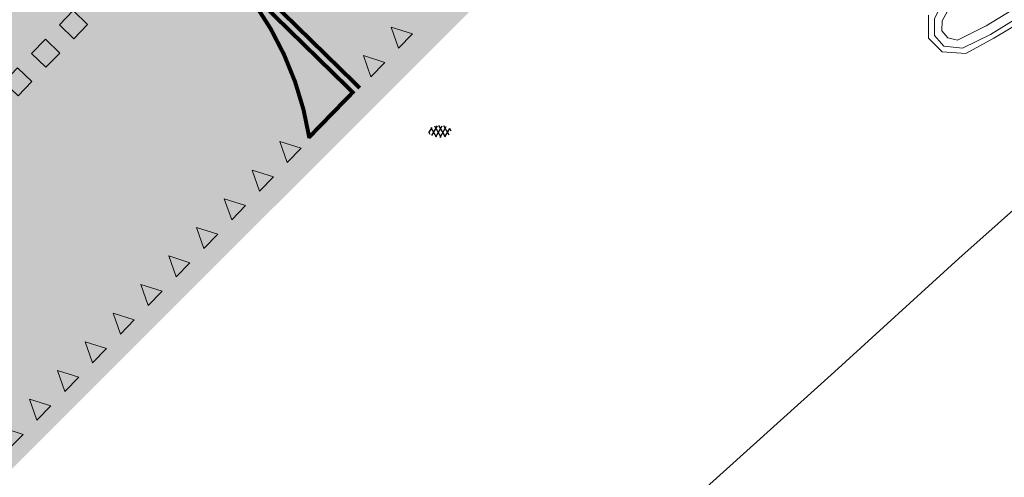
# Model space of a CAD drawing. Header units: metres. Extents: x 187916 to 189411, y 333285 to 334910.
# Tile 310 of 348: x 189016 to 189040, y 333964 to 333975. Entities that reach past the tile are written whole.
import ezdxf
from ezdxf.enums import TextEntityAlignment as Align

# ---------------------------------------------------------------- set-up
doc = ezdxf.new("R2010")
doc.units = ezdxf.units.M
for name, color, linetype, lineweight in [('B-ME-VH-KANTOPSLUITING_ACHTERKANTBAND-G', 253, 'Continuous', 18), ('B-ME-VH-VERHARDING_ASFALT-G', 253, 'Continuous', 18), ('B-ME-VH-VERHARDING_ASFALT-S', 253, 'Continuous', 25), ('B-ME-VH-VERHARDING_BETONSTRAATSTEEN-G', 253, 'Continuous', 18), ('N-WE-VH-VERHARDING_ASFALT_RIJWEG-A', 251, 'Continuous', 18), ('N-WE-VW-MARKERING_DWARS_DRIEHOEK_5050_OENV-S', 251, 'Continuous', 0), ('N-WE-VW-MARKERING_DWARS_OVERSTEEK_BLOKSTREEP_OENV-S', 251, 'Continuous', 0), ('N-WE-VW-MARKERING_LANGS_STREEP_DOORGETROKKEN_010-G', 251, 'Continuous', 0), ('N-WE-VW-MARKERING_VLAK-G', 251, 'Continuous', 0)]:
    doc.layers.add(name, color=color, linetype=linetype, lineweight=lineweight)
doc.layers.add('N-WE-VH-VERHARDING_ASFALT_ROOD-A', color=7, linetype='Continuous', lineweight=18, true_color=0xff1414)
doc.styles.add('NLCS-ISO', font='NLCS-ISO.ttf')

# ---------------------------------------------------------------- blocks, each defined once
blk = doc.blocks.new('SVH-ASFALT-SO')
at = {"ltscale": 0.1}
for p, q in [((-1.91, 0.69), (0.95, 5.64)), ((2.75, -0.22), (-0.47, 5.37)), ((0, 0), (3.27, 5.66)), ((4.87, 0.12), (1.65, 5.7)), ((2.18, -0.23), (5.32, 5.22)), ((6.7, 0.95), (4.04, 5.55)), ((-2.72, 1.26), (-3.45, 2.54)), ((-3.36, 2.17), (-1.83, 4.83)), ((0.36, -0.07), (-2.31, 4.55)), ((4.66, 0.07), (7.07, 4.25)), ((7.83, 2.99), (7.15, 4.18))]:
    blk.add_line(p, q, dxfattribs=at)
at = {"style": 'NLCS-ISO'}
blk.add_attdef('KLEUR', text='', height=1.8, dxfattribs=at).set_placement((9.49, 2.74), align=Align.MIDDLE_LEFT)
at = {"style": 'NLCS-ISO', "flags": 1}
blk.add_attdef('FUNCTIE', text='', height=1.8, dxfattribs=at).set_placement((0.12, -3.58), align=Align.MIDDLE_CENTER)
blk = doc.blocks.new('DTM')
at = {"layer": 'B-ME-VH-KANTOPSLUITING_ACHTERKANTBAND-G', "ltscale": 0.2, "flags": 128}
blk.add_lwpolyline([(189038.71, 333975.139), (189039.078, 333975.806), (189039.496, 333976.474), (189039.985, 333977.026), (189040.199, 333977.127), (189040.402, 333977.052), (189041.08, 333976.309), (189041.163, 333976.073), (189041.071, 333975.869), (189040.455, 333975.409), (189039.81, 333975.012), (189039.097, 333974.655), (189038.853, 333974.718), (189038.705, 333974.886), (189038.71, 333975.139)], dxfattribs=at)
at = {"layer": 'B-ME-VH-VERHARDING_ASFALT-G', "ltscale": 0.2, "flags": 128}
for points in [[(189057.978, 333989.826), (189051.483, 333984.267), (189046.028, 333979.629), (189043.356, 333977.307), (189041.317, 333975.577), (189040.663, 333975.1), (189040.005, 333974.704), (189039.301, 333974.318), (189038.71, 333974.363), (189038.37, 333974.704), (189038.371, 333975.284)], [(188991.266, 333925.857), (188997.04, 333931.106), (189003.72, 333937.186), (189010.366, 333943.188), (189015.945, 333948.241), (189018.109, 333950.191), (189021.937, 333953.714), (189025.382, 333956.802), (189029.029, 333960.055), (189032.468, 333963.141), (189036.014, 333966.34), (189039.125, 333969.185), (189042.085, 333971.814)]]:
    blk.add_lwpolyline(points, dxfattribs=at)
at = {"layer": 'B-ME-VH-VERHARDING_BETONSTRAATSTEEN-G', "ltscale": 0.2, "flags": 128}
blk.add_lwpolyline([(189038.52, 333975.192), (189038.861, 333975.912), (189039.3, 333976.601), (189039.795, 333977.167), (189040.201, 333977.355), (189040.563, 333977.19), (189041.263, 333976.464), (189041.392, 333976.059), (189041.207, 333975.7), (189040.593, 333975.215), (189039.916, 333974.8), (189039.916, 333974.8), (189039.22, 333974.452), (189038.754, 333974.503), (189038.519, 333974.776), (189038.52, 333975.192)], dxfattribs=at)
at = {"layer": 'B-ME-VH-VERHARDING_ASFALT-S', "xscale": 0.05, "yscale": 0.05, "zscale": 0.05}
blk.add_blockref('SVH-ASFALT-SO', (189026.027, 333972.228), dxfattribs=at)
blk = doc.blocks.new('ontwerp Wilhelmina- & Engelenkampstraat')
at = {"layer": 'N-WE-VH-VERHARDING_ASFALT_RIJWEG-A', "transparency": 33554610}
h = blk.add_hatch(color=256, dxfattribs=at)
h.dxf.hatch_style = 1
edge = h.paths.add_edge_path()
edge.add_line((189039.243, 333988.544), (189038.845, 333988.224))
edge.add_line((189038.845, 333988.224), (189038.066, 333987.598))
edge.add_line((189038.066, 333987.598), (189037.823, 333987.403))
edge.add_arc((189031.458, 333995.336), 10.171, 295.3184, 308.7474, ccw=False)
edge.add_arc((189031.572, 333995.366), 10.15, 271.0475, 294.6614, ccw=False)
edge.add_arc((189031.572, 333995.366), 10.15, 245.5378, 271.0475, ccw=False)
edge.add_line((189027.369, 333986.127), (189022.952, 333981.578))
edge.add_line((189022.952, 333981.578), (189022.956, 333981.574))
edge.add_arc((189015.354, 333974.846), 10.151, 26.8379, 41.5076, ccw=False)
edge.add_arc((189023.806, 333979.12), 0.68, -116.2153, 27.0216, ccw=False)
edge.add_arc((189027.951, 333987.622), 10.138, 229.3703, 243.9931, ccw=False)
edge.add_line((189021.349, 333979.927), (189015.124, 333973.516))
edge.add_arc((189003.107, 333971.723), 12.15, 2.6444, 8.485, ccw=False)
edge.add_line((189015.244, 333972.283), (189015.247, 333972.21))
edge.add_arc((189003.107, 333971.723), 12.15, -29.2349, 2.297, ccw=False)
edge.add_arc((189000.489, 333973.188), 15.15, 315.0886, 330.7651, ccw=False)
edge.add_line((189011.218, 333962.492), (189009.122, 333960.324))
edge.add_line((189009.122, 333960.324), (189010.405, 333958.892))
edge.add_line((189010.405, 333958.892), (189039.597, 333988.104))
edge.add_line((189039.597, 333988.104), (189039.243, 333988.544))
at = {"layer": 'N-WE-VH-VERHARDING_ASFALT_ROOD-A', "transparency": 33554610}
h = blk.add_hatch(color=256, dxfattribs=at)
h.dxf.hatch_style = 1
edge = h.paths.add_edge_path()
edge.add_arc((189003.107, 333971.723), 12.15, 8.485, 22.2005)
edge.add_line((189014.356, 333976.314), (189018.99, 333981.086))
edge.add_line((189018.99, 333981.086), (189019.339, 333981.445))
edge.add_line((189019.339, 333981.445), (189019.338, 333981.445))
edge.add_line((189019.338, 333981.445), (189019.556, 333981.669))
edge.add_line((189019.556, 333981.669), (189021.349, 333979.927))
edge.add_line((189021.349, 333979.927), (189015.559, 333973.964))
edge.add_line((189015.559, 333973.964), (189015.21, 333973.605))
edge.add_line((189015.21, 333973.605), (189015.211, 333973.605))
edge.add_line((189015.211, 333973.605), (189015.124, 333973.516))
edge = h.paths.add_edge_path()
edge.add_arc((189044.981, 334022.203), 40.15, 240.2595, 243.4542)
edge.add_arc((189031.572, 333995.366), 10.15, 243.4616, 245.5378)
edge.add_line((189027.369, 333986.127), (189022.951, 333981.578))
edge.add_line((189022.951, 333981.578), (189021.158, 333983.319))
edge.add_line((189021.158, 333983.319), (189021.367, 333983.534))
edge.add_line((189021.367, 333983.534), (189021.716, 333983.892))
edge.add_line((189021.716, 333983.892), (189021.716, 333983.893))
edge.add_line((189021.716, 333983.893), (189022.064, 333984.251))
edge.add_line((189022.064, 333984.251), (189022.412, 333984.61))
edge.add_line((189022.412, 333984.61), (189022.412, 333984.61))
edge.add_line((189022.412, 333984.61), (189022.761, 333984.969))
edge.add_line((189022.761, 333984.969), (189023.109, 333985.327))
edge.add_line((189023.109, 333985.327), (189023.109, 333985.327))
edge.add_line((189023.109, 333985.327), (189023.457, 333985.686))
edge.add_line((189023.457, 333985.686), (189023.806, 333986.045))
edge.add_line((189023.806, 333986.045), (189023.806, 333986.045))
edge.add_line((189023.806, 333986.045), (189024.154, 333986.403))
edge.add_line((189024.154, 333986.403), (189024.502, 333986.762))
edge.add_line((189024.502, 333986.762), (189024.502, 333986.763))
edge.add_line((189024.502, 333986.763), (189025.063, 333987.341))
blk = doc.blocks.new('SVW-MARKERING_STREEP_BLOK_050_050')
h = blk.add_hatch(color=256)
h.dxf.hatch_style = 1
h.paths.add_polyline_path([(0, -0.5), (0.5, -0.5), (0.5, 0), (0, 0)])
at = {"flags": 128}
blk.add_lwpolyline([(0, -0.5), (0.5, -0.5), (0.5, 0), (0, 0)], close=True, dxfattribs=at)
blk = doc.blocks.new('SVW-MARKERING_STREEP_DRIEHOEK_050_050')
h = blk.add_hatch(color=256)
h.dxf.hatch_style = 1
h.paths.add_polyline_path([(0.25, -0.5), (0.5, 0), (0, 0)])
at = {"flags": 128}
blk.add_lwpolyline([(0.25, -0.5), (0.5, 0), (0, 0)], close=True, dxfattribs=at)
blk = doc.blocks.new('markering')
at = {"layer": 'N-WE-VW-MARKERING_VLAK-G'}
h = blk.add_hatch(color=256, dxfattribs=at)
h.dxf.hatch_style = 1
edge = h.paths.add_edge_path()
edge.add_line((189020.556, 333976.668), (189023.951, 333973.348))
edge.add_line((189023.951, 333973.348), (189022.86, 333972.225))
edge.add_arc((189014.962, 333970.95), 8, 9.1702, 45.631)
at = {"layer": 'N-WE-VW-MARKERING_LANGS_STREEP_DOORGETROKKEN_010-G', "const_width": 0.1, "flags": 128}
for points in [[(189020.194, 333977.302), (189024.126, 333973.457)], [(189020.055, 333977.159), (189023.951, 333973.348), (189022.842, 333972.207)]]:
    blk.add_lwpolyline(points, dxfattribs=at)
at = {"layer": 'N-WE-VW-MARKERING_VLAK-G', "const_width": 0.1, "flags": 128}
blk.add_lwpolyline([(189022.864, 333972.2, 0.161248), (189020.556, 333976.668)], format="xyb", dxfattribs=at)
at = {"layer": 'N-WE-VW-MARKERING_DWARS_DRIEHOEK_5050_OENV-S', "rotation": 225.8399013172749}
for p in [(189025.447, 333974.816), (189024.75, 333974.099), (189022.66, 333971.947), (189021.964, 333971.229), (189021.267, 333970.512), (189020.57, 333969.794), (189019.874, 333969.077), (189019.177, 333968.36), (189018.48, 333967.642), (189017.784, 333966.925), (189017.087, 333966.207), (189016.39, 333965.49), (189015.694, 333964.773)]:
    blk.add_blockref('SVW-MARKERING_STREEP_DRIEHOEK_050_050', p, dxfattribs=at)
at = {"layer": 'N-WE-VW-MARKERING_DWARS_OVERSTEEK_BLOKSTREEP_OENV-S', "rotation": 315.8399013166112}
for p in [(189016.952, 333975.399), (189016.255, 333974.682), (189015.559, 333973.964)]:
    blk.add_blockref('SVW-MARKERING_STREEP_BLOK_050_050', p, dxfattribs=at)

msp = doc.modelspace()

# ---------------------------------------------------------------- block references
msp.add_blockref('DTM', (0, 0))

# ---------------------------------------------------------------- next in the draw order: block references
msp.add_blockref('ontwerp Wilhelmina- & Engelenkampstraat', (0, 0))

# ---------------------------------------------------------------- next in the draw order: block references
msp.add_blockref('markering', (0, 0))

doc.saveas('drawing.dxf')
